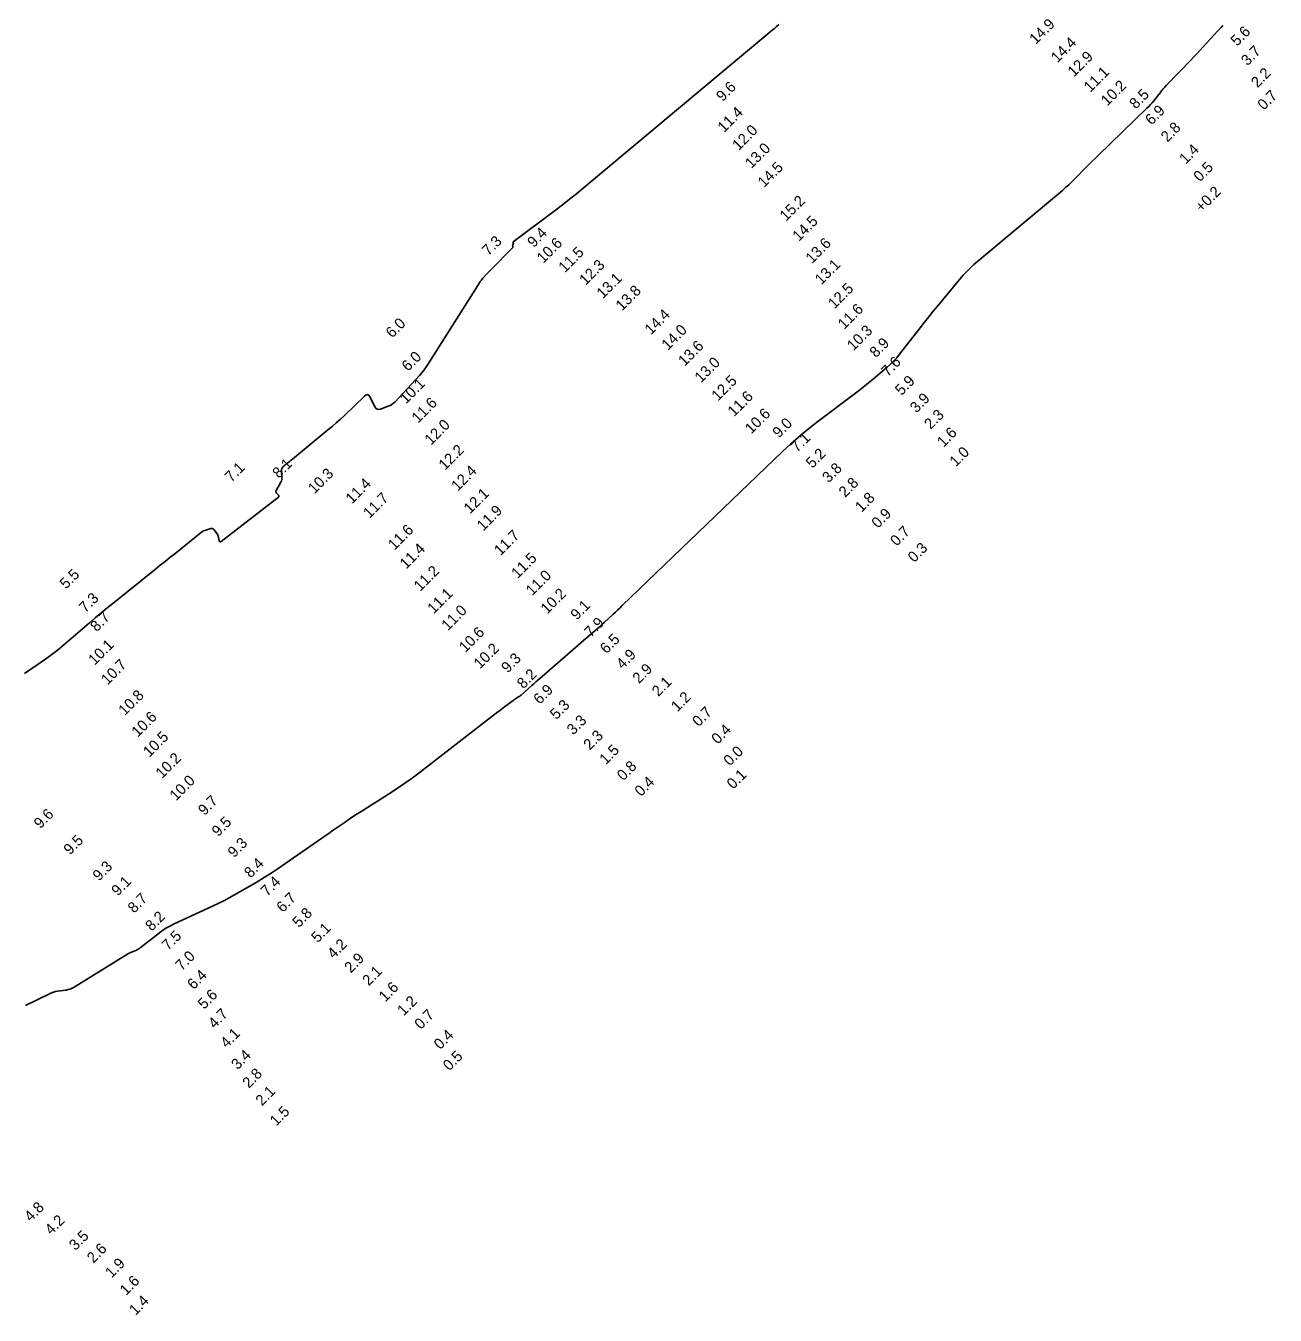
# Model space of a CAD drawing. Extents: x 988130 to 1132882, y 654656 to 841453.
# Drawn here: x 1108077.9 to 1108366.8, y 700403.7 to 700701.8 of the extents above; entities that cross this region are included whole.
import ezdxf

# ---------------------------------------------------------------- set-up
doc = ezdxf.new("R2010")
doc.units = 0
doc.layers.add('V-TOPO-MAJR', color=7, linetype='Continuous')
doc.layers.add('V-TOPO-SOUN', color=7, linetype='Continuous')

msp = doc.modelspace()

# ---------------------------------------------------------------- linework, layer by layer
at = {"layer": 'V-TOPO-MAJR'}
for points in [[(1108252.05, 700702.12), (1108251.54, 700701.68), (1108251.03, 700701.24), (1108250.52, 700700.81), (1108250, 700700.37), (1108206.84, 700664.29), (1108205.26, 700662.99), (1108203.67, 700661.71), (1108202.05, 700660.45), (1108200.42, 700659.21), (1108190.67, 700651.91), (1108190.64, 700651.87), (1108190.62, 700651.83), (1108190.61, 700651.79), (1108190.62, 700651.74), (1108190.67, 700651.53), (1108190.68, 700651.48), (1108190.68, 700651.43), (1108190.67, 700651.38), (1108190.65, 700651.33), (1108190.53, 700651.1), (1108190.51, 700651.06), (1108190.5, 700651.01), (1108190.5, 700650.96), (1108190.52, 700650.91), (1108190.59, 700650.72), (1108190.6, 700650.67), (1108190.59, 700650.62), (1108190.58, 700650.58), (1108190.55, 700650.54), (1108185.48, 700645.42), (1108185.24, 700645.18), (1108185.01, 700644.94), (1108184.78, 700644.7), (1108184.56, 700644.46), (1108183.65, 700643.48), (1108183.43, 700643.23), (1108183.22, 700642.97), (1108183.03, 700642.7), (1108182.84, 700642.42), (1108171.31, 700624.13), (1108170.58, 700623.03), (1108169.8, 700621.97), (1108168.97, 700620.95), (1108168.09, 700619.96), (1108163.32, 700614.87), (1108162.97, 700614.55), (1108162.6, 700614.27), (1108162.19, 700614.04), (1108161.75, 700613.85), (1108159.94, 700613.21), (1108159.52, 700613.12), (1108159.16, 700613.19), (1108158.86, 700613.4), (1108158.62, 700613.76), (1108157.56, 700615.99), (1108157.3, 700616.39), (1108156.99, 700616.56), (1108156.64, 700616.51), (1108156.25, 700616.22), (1108151.6, 700611.75), (1108150.68, 700610.88), (1108149.74, 700610.03), (1108148.78, 700609.19), (1108147.81, 700608.38), (1108139.62, 700601.65), (1108139.36, 700601.44), (1108139.1, 700601.22), (1108138.83, 700601), (1108138.57, 700600.79), (1108137.49, 700599.9), (1108137.27, 700599.68), (1108137.13, 700599.43), (1108137.05, 700599.15), (1108137.04, 700598.84), (1108137.16, 700597.54), (1108137.17, 700597.22), (1108137.13, 700596.91), (1108137.04, 700596.61), (1108136.91, 700596.32), (1108135.84, 700594.34), (1108135.78, 700594.19), (1108135.78, 700594.05), (1108135.82, 700593.91), (1108135.92, 700593.78), (1108136.39, 700593.28), (1108136.48, 700593.15), (1108136.5, 700593.04), (1108136.46, 700592.92), (1108136.35, 700592.81), (1108123.15, 700582.61), (1108122.97, 700582.51), (1108122.82, 700582.5), (1108122.71, 700582.6), (1108122.63, 700582.79), (1108122.39, 700583.83), (1108122.32, 700584.05), (1108122.24, 700584.25), (1108122.13, 700584.45), (1108122, 700584.64), (1108121.42, 700585.36), (1108121.27, 700585.5), (1108121.1, 700585.59), (1108120.91, 700585.62), (1108120.7, 700585.58), (1108119.56, 700585.23), (1108119.31, 700585.13), (1108119.06, 700585.02), (1108118.83, 700584.88), (1108118.61, 700584.72), (1108112.37, 700579.75), (1108111.26, 700578.87), (1108110.15, 700577.98), (1108109.04, 700577.09), (1108107.93, 700576.2), (1108098.06, 700568.26), (1108096.69, 700567.15), (1108095.33, 700566.02), (1108093.98, 700564.89), (1108092.64, 700563.75), (1108086.75, 700558.69), (1108085.67, 700557.78), (1108084.56, 700556.91), (1108083.43, 700556.06), (1108082.28, 700555.24), (1108077.62, 700552.04)], [(1108077.85, 700475.27), (1108083.42, 700478.01), (1108083.87, 700478.21), (1108084.33, 700478.37), (1108084.81, 700478.49), (1108085.29, 700478.58), (1108087.27, 700478.86), (1108087.75, 700478.95), (1108088.22, 700479.09), (1108088.67, 700479.28), (1108089.1, 700479.51), (1108101.73, 700487.27), (1108101.95, 700487.39), (1108102.17, 700487.51), (1108102.39, 700487.62), (1108102.62, 700487.72), (1108103.54, 700488.1), (1108103.77, 700488.2), (1108103.99, 700488.32), (1108104.2, 700488.45), (1108104.4, 700488.6), (1108108.83, 700492.07), (1108109.64, 700492.67), (1108110.49, 700493.22), (1108111.37, 700493.73), (1108112.29, 700494.18), (1108121.12, 700498.24), (1108122.42, 700498.85), (1108123.71, 700499.5), (1108124.98, 700500.17), (1108126.24, 700500.88), (1108131.24, 700503.75), (1108132.48, 700504.49), (1108133.7, 700505.24), (1108134.91, 700506.03), (1108136.1, 700506.84), (1108145.59, 700513.42), (1108146.39, 700513.98), (1108147.19, 700514.53), (1108147.99, 700515.09), (1108148.79, 700515.64), (1108152, 700517.86), (1108152.8, 700518.41), (1108153.61, 700518.96), (1108154.43, 700519.49), (1108155.25, 700520.02), (1108162.64, 700524.71), (1108164.14, 700525.68), (1108165.61, 700526.69), (1108167.06, 700527.73), (1108168.48, 700528.8), (1108187.1, 700543.16), (1108187.48, 700543.45), (1108187.87, 700543.74), (1108188.25, 700544.03), (1108188.64, 700544.32), (1108190.66, 700545.82), (1108190.81, 700545.93), (1108190.96, 700546.03), (1108191.11, 700546.14), (1108191.26, 700546.24), (1108191.89, 700546.64), (1108192.04, 700546.74), (1108192.19, 700546.85), (1108192.33, 700546.96), (1108192.47, 700547.08), (1108194.95, 700549.28), (1108195.41, 700549.68), (1108195.87, 700550.09), (1108196.33, 700550.49), (1108196.79, 700550.89), (1108204.44, 700557.51), (1108205.05, 700558.05), (1108205.67, 700558.58), (1108206.28, 700559.12), (1108206.89, 700559.65), (1108209.49, 700561.92), (1108210.03, 700562.39), (1108210.57, 700562.87), (1108211.1, 700563.35), (1108211.64, 700563.84), (1108213.76, 700565.78), (1108214.29, 700566.27), (1108214.81, 700566.76), (1108215.34, 700567.25), (1108215.86, 700567.75), (1108252.9, 700603.37), (1108254.72, 700605.07), (1108256.59, 700606.71), (1108258.5, 700608.3), (1108260.46, 700609.84), (1108270.71, 700617.61), (1108271.53, 700618.25), (1108272.34, 700618.89), (1108273.15, 700619.55), (1108273.94, 700620.21), (1108277.1, 700622.9), (1108277.88, 700623.59), (1108278.61, 700624.32), (1108279.31, 700625.08), (1108279.96, 700625.88), (1108284.72, 700631.99), (1108285.73, 700633.28), (1108286.75, 700634.56), (1108287.78, 700635.84), (1108288.81, 700637.1), (1108293.52, 700642.81), (1108294.69, 700644.15), (1108295.91, 700645.44), (1108297.18, 700646.66), (1108298.52, 700647.83), (1108317.63, 700663.78), (1108318.37, 700664.41), (1108319.09, 700665.06), (1108319.79, 700665.73), (1108320.48, 700666.41), (1108323.18, 700669.2), (1108323.86, 700669.89), (1108324.55, 700670.58), (1108325.24, 700671.26), (1108325.94, 700671.94), (1108337.17, 700682.76), (1108337.59, 700683.17), (1108337.99, 700683.6), (1108338.37, 700684.04), (1108338.74, 700684.49), (1108340.2, 700686.33), (1108340.57, 700686.79), (1108340.94, 700687.23), (1108341.33, 700687.67), (1108341.73, 700688.1), (1108347.28, 700693.89), (1108347.99, 700694.64), (1108348.71, 700695.39), (1108349.41, 700696.15), (1108350.11, 700696.91), (1108353.52, 700700.62), (1108353.92, 700701.05), (1108354.33, 700701.48), (1108354.75, 700701.9)]]:
    msp.add_lwpolyline(points, dxfattribs=at)

# ---------------------------------------------------------------- texts
at = {"layer": 'V-TOPO-SOUN'}
for s, p in [('14.9 ', (1108311.47, 700697.4)), ('5.6', (1108358.01, 700696.99)), ('14.4 ', (1108316.47, 700693.14)), ('3.7', (1108360.42, 700692.45)), ('12.9 ', (1108320.31, 700689.88)), ('11.1 ', (1108324.05, 700686.32)), ('2.2', (1108362.73, 700687.36)), ('9.6', (1108239.07, 700684.18)), ('10.2 ', (1108328.01, 700683.16)), ('8.5', (1108334.59, 700682.45)), ('0.7', (1108364.22, 700682.19)), ('11.4 ', (1108239.39, 700676.99)), ('6.9', (1108338.24, 700678.72)), ('12.0 ', (1108242.77, 700672.85)), ('2.8', (1108341.89, 700674.8)), ('13.0 ', (1108245.72, 700668.67)), ('1.4', (1108346.13, 700669.72)), ('14.5 ', (1108248.66, 700664.29)), ('0.5', (1108349.42, 700665.61)), ('+0.2 ', (1108349.81, 700658.56)), ('15.2 ', (1108253.74, 700656.53)), ('14.5 ', (1108256.69, 700651.84)), ('9.4', (1108195.39, 700650.41)), ('7.3', (1108184.93, 700648.52)), ('10.6 ', (1108197.59, 700646.75)), ('13.6 ', (1108259.73, 700646.72)), ('11.5 ', (1108202.59, 700644.62)), ('12.3 ', (1108207.41, 700641.69)), ('13.1 ', (1108261.88, 700641.8)), ('13.1 ', (1108211.4, 700638.61)), ('13.8 ', (1108215.81, 700635.76)), ('12.5 ', (1108264.92, 700636.25)), ('11.6 ', (1108267.19, 700631.49)), ('6.0', (1108162.67, 700629.5)), ('14.4 ', (1108222.5, 700630.24)), ('14.0 ', (1108226.41, 700626.68)), ('10.3 ', (1108269.31, 700626.53)), ('13.6 ', (1108230.28, 700622.97)), ('8.9', (1108274.51, 700624.94)), ('6.0', (1108166.34, 700621.78)), ('13.0 ', (1108234.07, 700619.13)), ('7.6', (1108277.21, 700620.6)), ('10.1 ', (1108165.87, 700614.24)), ('12.5 ', (1108237.97, 700614.92)), ('5.9', (1108280.42, 700616.2)), ('11.6 ', (1108168.64, 700609.81)), ('11.6 ', (1108241.7, 700611.3)), ('3.9', (1108283.87, 700612.17)), ('10.6 ', (1108245.71, 700607.3)), ('2.3', (1108287.16, 700608.36)), ('12.0 ', (1108171.63, 700604.73)), ('9.0', (1108252.08, 700606.39)), ('7.1', (1108256.29, 700603.04)), ('1.6', (1108290.14, 700604.24)), ('12.2 ', (1108174.88, 700598.91)), ('5.2', (1108259.8, 700599.36)), ('1.0', (1108293.02, 700599.73)), ('8.1', (1108136.46, 700597.04)), ('7.1', (1108125.48, 700596.16)), ('10.3 ', (1108144.7, 700593.46)), ('12.4 ', (1108177.81, 700594.09)), ('3.8', (1108263.57, 700596.01)), ('11.4 ', (1108153.37, 700591.14)), ('2.8', (1108267.39, 700592.64)), ('11.7 ', (1108157.43, 700587.78)), ('12.1 ', (1108180.68, 700588.85)), ('1.8', (1108271.17, 700589.17)), ('11.9 ', (1108183.71, 700584.89)), ('0.9', (1108274.98, 700585.5)), ('11.6 ', (1108163.19, 700580.44)), ('0.7', (1108279.31, 700581.36)), ('11.7 ', (1108187.7, 700579.15)), ('11.4 ', (1108165.88, 700576.07)), ('11.5 ', (1108191.69, 700573.9)), ('0.3', (1108283.37, 700577.58)), ('5.5', (1108087.27, 700571.45)), ('11.2 ', (1108169.14, 700570.92)), ('11.0 ', (1108195.05, 700569.9)), ('11.1 ', (1108172.29, 700565.71)), ('10.2 ', (1108198.48, 700565.67)), ('7.3', (1108091.72, 700565.97)), ('9.1', (1108205.37, 700564.28)), ('8.7', (1108094.34, 700561.56)), ('11.0 ', (1108175.53, 700561.82)), ('10.6 ', (1108179.59, 700556.75)), ('7.9', (1108208.58, 700560.27)), ('10.1 ', (1108093.9, 700553.85)), ('6.5', (1108212.19, 700556.46)), ('10.2 ', (1108183, 700552.99)), ('9.3', (1108189.37, 700552.04)), ('4.9', (1108215.94, 700552.92)), ('10.7 ', (1108096.84, 700549.27)), ('2.9', (1108219.73, 700549.58)), ('8.2', (1108193, 700548.36)), ('2.1', (1108224.2, 700546.57)), ('10.8 ', (1108100.85, 700542.19)), ('6.9', (1108196.79, 700544.77)), ('1.2', (1108228.62, 700543.07)), ('5.3', (1108200.63, 700541.25)), ('0.7', (1108233.53, 700539.61)), ('10.6 ', (1108103.86, 700537.19)), ('3.3', (1108204.52, 700537.7)), ('10.5 ', (1108106.55, 700532.57)), ('2.3', (1108208.36, 700534.2)), ('0.4', (1108237.95, 700535.56)), ('1.5', (1108212.07, 700530.84)), ('10.2 ', (1108109.45, 700527.65)), ('0.0', (1108240.75, 700530.53)), ('0.8', (1108216.11, 700527.11)), ('0.1', (1108241.51, 700525.16)), ('10.0 ', (1108112.68, 700522.46)), ('0.4', (1108220.2, 700523.47)), ('9.7', (1108119.27, 700519.08)), ('9.6', (1108081.3, 700516.02)), ('9.5', (1108122.43, 700514.19)), ('9.5', (1108088.17, 700509.97)), ('9.3', (1108126.12, 700509.33)), ('9.3', (1108094.9, 700503.93)), ('8.4', (1108129.92, 700504.6)), ('9.1', (1108099.23, 700500.47)), ('7.4', (1108133.76, 700500.38)), ('8.7', (1108103, 700496.48)), ('6.7', (1108137.38, 700496.64)), ('8.2', (1108107.06, 700492.32)), ('5.8', (1108141.09, 700493.14)), ('5.1', (1108145.42, 700489.65)), ('7.5', (1108110.87, 700487.85)), ('4.2', (1108149.12, 700485.94)), ('7.0', (1108114, 700483.16)), ('2.9', (1108153.1, 700482.67)), ('6.4', (1108116.77, 700478.81)), ('2.1', (1108157.25, 700479.67)), ('5.6', (1108119.19, 700474.25)), ('1.6', (1108161.05, 700475.98)), ('1.2', (1108165.32, 700472.76)), ('4.7', (1108121.61, 700469.8)), ('0.7', (1108169.29, 700469.6)), ('4.1', (1108124.41, 700465.3)), ('0.4', (1108173.77, 700464.94)), ('3.4', (1108126.94, 700460.29)), ('0.5', (1108175.88, 700460.04)), ('2.8', (1108129.52, 700456)), ('2.1', (1108132.57, 700451.92)), ('1.5', (1108135.86, 700447.25)), ('4.8', (1108079.08, 700425.11)), ('4.2', (1108083.83, 700422.09)), ('3.5', (1108089.43, 700418.48)), ('2.6', (1108093.58, 700415.54)), ('1.9', (1108097.79, 700412.12)), ('1.6', (1108101.16, 700408.07)), ('1.4', (1108103.33, 700403.48))]:
    msp.add_text(s, height=2.5, rotation=45, dxfattribs=at).set_placement(p)

doc.saveas('drawing.dxf')
